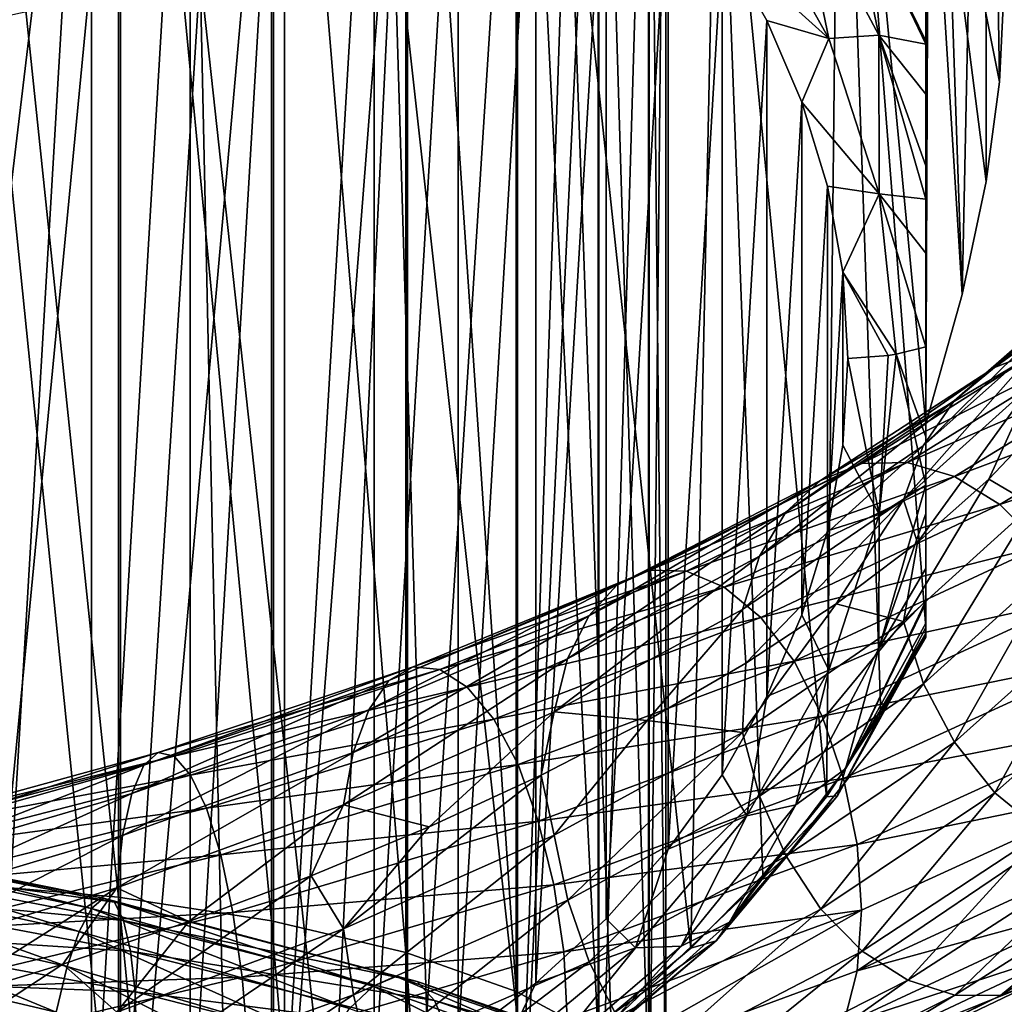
# Model space of a CAD drawing. Header units: metres. Extents: x -80 to 80, y -455 to 95.
# Tile 256 of 656: x 2 to 12, y -255 to -246. Entities that reach past the tile are written whole.
import ezdxf

# ---------------------------------------------------------------- set-up
doc = ezdxf.new("R2010")
doc.units = ezdxf.units.M
doc.layers.add('solid_501010_K_01', color=7, linetype='CONTINUOUS')
doc.layers.add('solid_501010_k_01_02', color=7, linetype='CONTINUOUS')

msp = doc.modelspace()

# ---------------------------------------------------------------- linework, layer by layer
at = {"layer": 'solid_501010_K_01'}
for points in [[(3.232754, -254.407944, 1122.39563), (1.635345, -254.26886, 1121.936157), (1.635345, -239.126373, 1126.270508)], [(3.232754, -239.227783, 1126.739746), (3.232754, -254.407944, 1122.39563), (1.635345, -239.126373, 1126.270508)], [(4.705681, -254.63475, 1123.14502), (3.232754, -254.407944, 1122.39563), (3.232754, -239.227783, 1126.739746)], [(4.705681, -239.393143, 1127.505005), (4.705681, -254.63475, 1123.14502), (3.232754, -239.227783, 1126.739746)], [(5.997412, -254.940521, 1124.155273), (4.705681, -254.63475, 1123.14502), (4.705681, -239.393143, 1127.505005)], [(5.997412, -239.616089, 1128.536743), (5.997412, -254.940521, 1124.155273), (4.705681, -239.393143, 1127.505005)], [(7.058206, -255.313507, 1125.387695), (5.997412, -254.940521, 1124.155273), (5.997412, -239.616089, 1128.536743)], [(7.058206, -239.888046, 1129.795288), (7.058206, -255.313507, 1125.387695), (5.997412, -239.616089, 1128.536743)], [(2, -249.226151, 190.122162), (1.999851, -240.89183, 184.50058), (2.975692, -241.094498, 184.637283)], [(2.975693, -257.357819, 195.607025), (1.999851, -257.560486, 195.743729), (2.975692, -241.094498, 184.637283)], [(2, -249.226151, 190.122162), (2.975692, -241.094498, 184.637283), (1.999851, -257.560486, 195.743729)], [(2.975693, -257.357819, 195.607025), (2.975692, -241.094498, 184.637283), (3.922866, -241.375488, 184.826813)], [(3.922866, -257.076813, 195.417496), (2.975693, -257.357819, 195.607025), (3.922866, -241.375488, 184.826813)], [(3.922866, -257.076813, 195.417496), (3.922866, -241.375488, 184.826813), (4.832238, -241.732086, 185.067352)], [(4.832238, -256.720215, 195.176956), (3.922866, -257.076813, 195.417496), (4.832238, -241.732086, 185.067352)], [(4.832238, -256.720215, 195.176956), (4.832238, -241.732086, 185.067352), (5.695053, -242.160873, 185.356567)], [(4.725122, -258.733276, 1136.687012), (6.013947, -258.426514, 1135.67334), (6.013947, -242.157776, 1140.29895)], [(4.725122, -242.381454, 1141.334106), (4.725122, -258.733276, 1136.687012), (6.013947, -242.157776, 1140.29895)], [(5.695054, -256.291412, 194.887741), (4.832238, -256.720215, 195.176956), (5.695053, -242.160873, 185.356567)], [(5.695054, -256.291412, 194.887741), (5.695053, -242.160873, 185.356567), (6.503029, -242.65773, 185.691696)], [(3.254351, -258.961243, 1137.440186), (4.725122, -258.733276, 1136.687012), (4.725122, -242.381454, 1141.334106)], [(3.254351, -242.547653, 1142.103271), (3.254351, -258.961243, 1137.440186), (4.725122, -242.381454, 1141.334106)], [(1.658268, -259.101563, 1137.903931), (3.254351, -258.961243, 1137.440186), (3.254351, -242.547653, 1142.103271)], [(1.658268, -242.649963, 1142.576782), (1.658268, -259.101563, 1137.903931), (3.254351, -242.547653, 1142.103271)], [(6.50303, -255.794571, 194.552612), (5.695054, -256.291412, 194.887741), (6.503029, -242.65773, 185.691696)], [(7.133235, -256.128082, 196.586899), (7.552754, -243.826904, 214.223328), (5.875, -244.800827, 214.880249)], [(5.279359, -257.089935, 197.235657), (5.875, -244.800827, 214.880249), (4.018737, -245.518448, 215.364288)], [(5.279359, -257.089935, 197.235657), (6.233348, -256.644836, 196.935455), (5.875, -244.800827, 214.880249)], [(6.233348, -256.644836, 196.935455), (7.133235, -256.128082, 196.586899), (5.875, -244.800827, 214.880249)], [(3.242592, -257.750275, 197.681076), (4.018737, -245.518448, 215.364288), (2.040366, -245.957916, 215.660721)], [(3.242592, -257.750275, 197.681076), (4.279548, -257.459473, 197.484924), (4.018737, -245.518448, 215.364288)], [(4.279548, -257.459473, 197.484924), (5.279359, -257.089935, 197.235657), (4.018737, -245.518448, 215.364288)], [(2.177491, -257.959808, 197.822418), (3.242592, -257.750275, 197.681076), (2.040366, -245.957916, 215.660721)], [(3.47801, -253.136414, 1147.402954), (3.61624, -253.014526, 1148.030884), (6.068163, -252.192642, 1147.415771)], [(5.83621, -252.324142, 1146.818604), (3.47801, -253.136414, 1147.402954), (6.068163, -252.192642, 1147.415771)], [(6.068163, -252.192642, 1147.415771), (3.61624, -253.014526, 1148.030884), (6.324401, -252.216904, 1148.025146)], [(3.61624, -253.014526, 1148.030884), (3.768941, -253.04985, 1148.673706), (6.324401, -252.216904, 1148.025146)], [(3.362046, -253.41124, 1146.824097), (3.47801, -253.136414, 1147.402954), (5.83621, -252.324142, 1146.818604)], [(5.641618, -252.606628, 1146.266235), (3.362046, -253.41124, 1146.824097), (5.83621, -252.324142, 1146.818604)], [(3.273394, -253.813507, 1146.322754), (3.362046, -253.41124, 1146.824097), (5.641618, -252.606628, 1146.266235)], [(5.492857, -253.014313, 1145.785889), (3.273394, -253.813507, 1146.322754), (5.641618, -252.606628, 1146.266235)], [(7.42382, -252.62468, 1144.536499), (6.221448, -253.731735, 1144.835693), (5.398008, -253.52037, 1145.404419)], [(7.42382, -252.62468, 1144.536499), (7.300429, -253.233566, 1144.333374), (6.221448, -253.731735, 1144.835693)], [(1.020618, -253.83461, 1147.593384), (1.061182, -253.718384, 1148.236328), (3.61624, -253.014526, 1148.030884)], [(3.47801, -253.136414, 1147.402954), (1.020618, -253.83461, 1147.593384), (3.61624, -253.014526, 1148.030884)], [(3.61624, -253.014526, 1148.030884), (1.061182, -253.718384, 1148.236328), (3.768941, -253.04985, 1148.673706)], [(1.061182, -253.718384, 1148.236328), (1.105992, -253.760117, 1148.895264), (3.768941, -253.04985, 1148.673706)], [(3.768941, -253.04985, 1148.673706), (1.105992, -253.760117, 1148.895264), (3.926512, -253.232651, 1149.293701)], [(3.21687, -254.316696, 1145.92688), (3.273394, -253.813507, 1146.322754), (5.492857, -253.014313, 1145.785889)], [(5.398008, -253.52037, 1145.404419), (3.21687, -254.316696, 1145.92688), (5.492857, -253.014313, 1145.785889)], [(0.986589, -254.104797, 1147.001221), (1.020618, -253.83461, 1147.593384), (3.47801, -253.136414, 1147.402954)], [(3.362046, -253.41124, 1146.824097), (0.986589, -254.104797, 1147.001221), (3.47801, -253.136414, 1147.402954)], [(1.105992, -253.760117, 1148.895264), (1.152231, -253.949661, 1149.531372), (3.926512, -253.232651, 1149.293701)], [(3.926512, -253.232651, 1149.293701), (1.152231, -253.949661, 1149.531372), (4.079319, -253.552933, 1149.852539)], [(0.960574, -254.503647, 1146.489136), (0.986589, -254.104797, 1147.001221), (3.362046, -253.41124, 1146.824097)], [(3.273394, -253.813507, 1146.322754), (0.960574, -254.503647, 1146.489136), (3.362046, -253.41124, 1146.824097)], [(1.152231, -253.949661, 1149.531372), (1.197072, -254.276657, 1150.105225), (4.079319, -253.552933, 1149.852539)], [(4.079319, -253.552933, 1149.852539), (1.197072, -254.276657, 1150.105225), (4.217758, -254.000366, 1150.311768)], [(5.398008, -253.52037, 1145.404419), (3.910193, -254.642029, 1145.539063), (3.21687, -254.316696, 1145.92688)], [(5.398008, -253.52037, 1145.404419), (5.088456, -254.201599, 1145.238647), (3.910193, -254.642029, 1145.539063)], [(5.398008, -253.52037, 1145.404419), (6.221448, -253.731735, 1144.835693), (5.088456, -254.201599, 1145.238647)], [(5.398728, -254.713226, 1145.040649), (5.088456, -254.201599, 1145.238647), (6.221448, -253.731735, 1144.835693)], [(0.179632, -253.929703, 1114.685425), (2.97482, -254.515228, 1114.759399), (0.186623, -253.829086, 1114.035889)], [(0.186623, -253.829086, 1114.035889), (3.09059, -254.416504, 1114.119995), (0.192956, -253.866028, 1113.401123)], [(2.97482, -254.515228, 1114.759399), (3.09059, -254.416504, 1114.119995), (0.186623, -253.829086, 1114.035889)], [(0.943987, -255.004822, 1146.085571), (0.960574, -254.503647, 1146.489136), (3.273394, -253.813507, 1146.322754)], [(3.21687, -254.316696, 1145.92688), (0.943987, -255.004822, 1146.085571), (3.273394, -253.813507, 1146.322754)], [(0.172423, -254.155502, 1115.311157), (2.85544, -254.739136, 1115.37439), (0.179632, -253.929703, 1114.685425)], [(2.85544, -254.739136, 1115.37439), (2.97482, -254.515228, 1114.759399), (0.179632, -253.929703, 1114.685425)], [(0.192956, -253.866028, 1113.401123), (3.195474, -254.455231, 1113.493774), (0.198274, -254.040588, 1112.815674)], [(3.09059, -254.416504, 1114.119995), (3.195474, -254.455231, 1113.493774), (0.192956, -253.866028, 1113.401123)], [(1.197072, -254.276657, 1150.105225), (1.237696, -254.730392, 1150.577637), (4.217758, -254.000366, 1150.311768)], [(4.217758, -254.000366, 1150.311768), (1.237696, -254.730392, 1150.577637), (4.333995, -254.553986, 1150.643677)], [(0.198274, -254.040588, 1112.815674), (3.283539, -254.631393, 1112.915039), (0.202344, -254.333862, 1112.30835)], [(3.195474, -254.455231, 1113.493774), (3.283539, -254.631393, 1112.915039), (0.198274, -254.040588, 1112.815674)], [(0.165437, -254.494003, 1115.874512), (2.73975, -255.075851, 1115.92688), (0.172423, -254.155502, 1115.311157)], [(2.73975, -255.075851, 1115.92688), (2.85544, -254.739136, 1115.37439), (0.172423, -254.155502, 1115.311157)], [(3.217299, -255.512634, 1145.558472), (3.910193, -254.642029, 1145.539063), (5.088456, -254.201599, 1145.238647)], [(5.398728, -254.713226, 1145.040649), (3.217299, -255.512634, 1145.558472), (5.088456, -254.201599, 1145.238647)], [(3.232754, -269.180176, 1116.819824), (1.635345, -269.004303, 1116.373047), (1.635345, -254.26886, 1121.936157)], [(3.232754, -254.407944, 1122.39563), (3.232754, -269.180176, 1116.819824), (1.635345, -254.26886, 1121.936157)], [(0.202344, -254.333862, 1112.30835), (3.350951, -254.92601, 1112.412476), (0.204948, -254.725952, 1111.907837)], [(3.283539, -254.631393, 1112.915039), (3.350951, -254.92601, 1112.412476), (0.202344, -254.333862, 1112.30835)], [(3.21687, -254.316696, 1145.92688), (1.463475, -255.427032, 1145.81897), (0.943987, -255.004822, 1146.085571)], [(3.21687, -254.316696, 1145.92688), (2.697533, -255.051285, 1145.733521), (1.463475, -255.427032, 1145.81897)], [(3.21687, -254.316696, 1145.92688), (3.910193, -254.642029, 1145.539063), (2.697533, -255.051285, 1145.733521)], [(4.705681, -269.466919, 1117.54834), (3.232754, -269.180176, 1116.819824), (3.232754, -254.407944, 1122.39563)], [(4.705681, -254.63475, 1123.14502), (4.705681, -269.466919, 1117.54834), (3.232754, -254.407944, 1122.39563)], [(0.159114, -254.932358, 1116.33667), (2.635024, -255.512604, 1116.378784), (0.165437, -254.494003, 1115.874512)], [(2.635024, -255.512604, 1116.378784), (2.73975, -255.075851, 1115.92688), (0.165437, -254.494003, 1115.874512)], [(2.97482, -254.515228, 1114.759399), (5.68473, -255.262268, 1115.27002), (3.09059, -254.416504, 1114.119995)], [(3.09059, -254.416504, 1114.119995), (5.905961, -255.172058, 1114.657593), (3.195474, -254.455231, 1113.493774)], [(5.68473, -255.262268, 1115.27002), (5.905961, -255.172058, 1114.657593), (3.09059, -254.416504, 1114.119995)], [(3.195474, -254.455231, 1113.493774), (6.106389, -255.218948, 1114.055298), (3.283539, -254.631393, 1112.915039)], [(5.905961, -255.172058, 1114.657593), (6.106389, -255.218948, 1114.055298), (3.195474, -254.455231, 1113.493774)], [(1.237696, -254.730392, 1150.577637), (1.271806, -255.289566, 1150.920044), (4.333995, -254.553986, 1150.643677)], [(4.333995, -254.553986, 1150.643677), (1.271806, -255.289566, 1150.920044), (4.422974, -255.176346, 1150.837036)], [(2.85544, -254.739136, 1115.37439), (5.456601, -255.477798, 1115.856689), (2.97482, -254.515228, 1114.759399)], [(5.456601, -255.477798, 1115.856689), (5.68473, -255.262268, 1115.27002), (2.97482, -254.515228, 1114.759399)], [(3.217299, -255.512634, 1145.558472), (2.697533, -255.051285, 1145.733521), (3.910193, -254.642029, 1145.539063)], [(3.283539, -254.631393, 1112.915039), (6.274676, -255.402512, 1113.495972), (3.350951, -254.92601, 1112.412476)], [(6.106389, -255.218948, 1114.055298), (6.274676, -255.402512, 1113.495972), (3.283539, -254.631393, 1112.915039)], [(5.997412, -269.853516, 1118.53064), (4.705681, -269.466919, 1117.54834), (4.705681, -254.63475, 1123.14502)], [(5.997412, -254.940521, 1124.155273), (5.997412, -269.853516, 1118.53064), (4.705681, -254.63475, 1123.14502)], [(0.204948, -254.725952, 1111.907837), (3.394062, -255.319122, 1112.014038), (0.200349, -255.196365, 1111.6427)], [(3.350951, -254.92601, 1112.412476), (3.394062, -255.319122, 1112.014038), (0.204948, -254.725952, 1111.907837)], [(2.73975, -255.075851, 1115.92688), (5.235523, -255.806702, 1116.381226), (2.85544, -254.739136, 1115.37439)], [(5.235523, -255.806702, 1116.381226), (5.456601, -255.477798, 1115.856689), (2.85544, -254.739136, 1115.37439)], [(3.274202, -256.151398, 1145.602295), (3.217299, -255.512634, 1145.558472), (5.398728, -254.713226, 1145.040649)], [(5.494213, -255.346039, 1145.074585), (3.274202, -256.151398, 1145.602295), (5.398728, -254.713226, 1145.040649)], [(0.153808, -255.449387, 1116.669922), (2.547167, -256.02829, 1116.702881), (0.159114, -254.932358, 1116.33667)], [(2.547167, -256.02829, 1116.702881), (2.635024, -255.512604, 1116.378784), (0.159114, -254.932358, 1116.33667)], [(3.350951, -254.92601, 1112.412476), (6.403498, -255.7034, 1113.007446), (3.394062, -255.319122, 1112.014038)], [(6.274676, -255.402512, 1113.495972), (6.403498, -255.7034, 1113.007446), (3.350951, -254.92601, 1112.412476)], [(7.058206, -270.325104, 1119.72876), (5.997412, -269.853516, 1118.53064), (5.997412, -254.940521, 1124.155273)], [(7.058206, -255.313507, 1125.387695), (7.058206, -270.325104, 1119.72876), (5.997412, -254.940521, 1124.155273)], [(0.944113, -256.201691, 1145.713135), (1.463475, -255.427032, 1145.81897), (2.697533, -255.051285, 1145.733521)], [(3.217299, -255.512634, 1145.558472), (0.944113, -256.201691, 1145.713135), (2.697533, -255.051285, 1145.733521)], [(2.635024, -255.512604, 1116.378784), (5.035397, -256.236664, 1116.807251), (2.73975, -255.075851, 1115.92688)], [(5.035397, -256.236664, 1116.807251), (5.235523, -255.806702, 1116.381226), (2.73975, -255.075851, 1115.92688)], [(0.200349, -255.196365, 1111.6427), (3.408834, -255.790863, 1111.748291), (0.204967, -255.721039, 1111.53418)], [(3.394062, -255.319122, 1112.014038), (3.408834, -255.790863, 1111.748291), (0.200349, -255.196365, 1111.6427)], [(1.271806, -255.289566, 1150.920044), (1.297917, -255.916489, 1151.120605), (4.422974, -255.176346, 1150.837036)], [(4.422974, -255.176346, 1150.837036), (1.297917, -255.916489, 1151.120605), (4.479877, -255.827911, 1150.882446)], [(5.456601, -255.477798, 1115.856689), (7.901102, -256.368561, 1116.739014), (5.68473, -255.262268, 1115.27002)], [(5.68473, -255.262268, 1115.27002), (8.231429, -256.167816, 1116.197632), (5.905961, -255.172058, 1114.657593)], [(7.901102, -256.368561, 1116.739014), (8.231429, -256.167816, 1116.197632), (5.68473, -255.262268, 1115.27002)], [(5.905961, -255.172058, 1114.657593), (8.551769, -256.09259, 1115.628296), (6.106389, -255.218948, 1114.055298)], [(8.231429, -256.167816, 1116.197632), (8.551769, -256.09259, 1115.628296), (5.905961, -255.172058, 1114.657593)], [(6.106389, -255.218948, 1114.055298), (8.841988, -256.15387, 1115.064453), (6.274676, -255.402512, 1113.495972)], [(8.551769, -256.09259, 1115.628296), (8.841988, -256.15387, 1115.064453), (6.106389, -255.218948, 1114.055298)], [(3.363181, -256.766113, 1145.790161), (3.274202, -256.151398, 1145.602295), (5.494213, -255.346039, 1145.074585)], [(5.643522, -255.952377, 1145.245361), (3.363181, -256.766113, 1145.790161), (5.494213, -255.346039, 1145.074585)], [(3.394062, -255.319122, 1112.014038), (6.485881, -256.101288, 1112.617065), (3.408834, -255.790863, 1111.748291)], [(6.403498, -255.7034, 1113.007446), (6.485881, -256.101288, 1112.617065), (3.394062, -255.319122, 1112.014038)], [(6.274676, -255.402512, 1113.495972), (9.085665, -256.350464, 1114.536377), (6.403498, -255.7034, 1113.007446)], [(8.841988, -256.15387, 1115.064453), (9.085665, -256.350464, 1114.536377), (6.274676, -255.402512, 1113.495972)]]:
    msp.add_3dface(points, dxfattribs=at)
at = {"layer": 'solid_501010_k_01_02'}
for points in [[(11.350221, -248.610382, 196.469604), (11.571491, -238.056259, 210.330978), (11.041389, -239.696396, 211.437271)], [(11.350221, -248.610382, 196.469604), (11.579152, -247.524368, 196.215363), (11.571491, -238.056259, 210.330978)], [(11.708296, -246.564133, 195.837494), (11.75, -245.703781, 195.344299), (11.571491, -238.056259, 210.330978)], [(11.579152, -247.524368, 196.215363), (11.708296, -246.564133, 195.837494), (11.571491, -238.056259, 210.330978)], [(11, -249.854675, 196.577194), (11.041389, -239.696396, 211.437271), (10.175798, -241.235306, 212.475281)], [(11, -249.854675, 196.577194), (11.350221, -248.610382, 196.469604), (11.041389, -239.696396, 211.437271)], [(7.847216, -255.739349, 1126.794678), (7.058206, -255.313507, 1125.387695), (7.058206, -239.888046, 1129.795288)], [(7.847216, -240.198532, 1131.232056), (7.847216, -255.739349, 1126.794678), (7.058206, -239.888046, 1129.795288)], [(8.33406, -256.20163, 1128.322144), (7.847216, -255.739349, 1126.794678), (7.847216, -240.198532, 1131.232056)], [(8.33406, -240.535583, 1132.79187), (8.33406, -256.20163, 1128.322144), (7.847216, -240.198532, 1131.232056)], [(8.499992, -256.682556, 1129.911133), (8.33406, -256.20163, 1128.322144), (8.33406, -240.535583, 1132.79187)], [(8.499992, -240.88623, 1134.414551), (8.499992, -256.682556, 1129.911133), (8.33406, -240.535583, 1132.79187)], [(8.338623, -257.163605, 1131.500488), (8.499992, -256.682556, 1129.911133), (8.499992, -240.88623, 1134.414551)], [(8.338623, -241.236969, 1136.03772), (8.338623, -257.163605, 1131.500488), (8.499992, -240.88623, 1134.414551)], [(7.856166, -257.626251, 1133.029175), (8.338623, -257.163605, 1131.500488), (8.338623, -241.236969, 1136.03772)], [(7.856166, -241.574295, 1137.598755), (7.856166, -257.626251, 1133.029175), (8.338623, -241.236969, 1136.03772)], [(10.043973, -253.44252, 194.775467), (10.175798, -241.235306, 212.475281), (9.001022, -242.626236, 213.413467)], [(10.043973, -253.44252, 194.775467), (10.567849, -252.645676, 194.237976), (10.175798, -241.235306, 212.475281)], [(11, -251.811844, 193.675552), (11, -249.854675, 196.577194), (10.175798, -241.235306, 212.475281)], [(10.567849, -252.645676, 194.237976), (11, -251.811844, 193.675552), (10.175798, -241.235306, 212.475281)], [(7.071198, -258.052704, 1134.438232), (7.856166, -257.626251, 1133.029175), (7.856166, -241.574295, 1137.598755)], [(7.071198, -241.885223, 1139.037598), (7.071198, -258.052704, 1134.438232), (7.856166, -241.574295, 1137.598755)], [(6.013947, -258.426514, 1135.67334), (7.071198, -258.052704, 1134.438232), (7.071198, -241.885223, 1139.037598)], [(6.013947, -242.157776, 1140.29895), (6.013947, -258.426514, 1135.67334), (7.071198, -241.885223, 1139.037598)], [(6.50303, -255.794571, 194.552612), (6.503029, -242.65773, 185.691696), (7.248375, -243.21785, 186.069504)], [(8.739993, -254.898087, 195.757248), (9.001022, -242.626236, 213.413467), (7.552754, -243.826904, 214.223328)], [(8.739993, -254.898087, 195.757248), (9.43292, -254.195511, 195.283356), (9.001022, -242.626236, 213.413467)], [(9.43292, -254.195511, 195.283356), (10.043973, -253.44252, 194.775467), (9.001022, -242.626236, 213.413467)], [(11, -249.854675, 196.577194), (11, -244.962875, 189.055862), (11, -243.005707, 191.957504)], [(11.708296, -246.564133, 195.837494), (11, -243.005707, 191.957504), (11.75, -245.703781, 195.344299)], [(11.579152, -247.524368, 196.215363), (11, -243.005707, 191.957504), (11.708296, -246.564133, 195.837494)], [(11.350221, -248.610382, 196.469604), (11, -243.005707, 191.957504), (11.579152, -247.524368, 196.215363)], [(11, -249.854675, 196.577194), (11, -243.005707, 191.957504), (11.350221, -248.610382, 196.469604)], [(7.248375, -255.234451, 194.174805), (6.50303, -255.794571, 194.552612), (7.248375, -243.21785, 186.069504)], [(7.248375, -255.234451, 194.174805), (7.248375, -243.21785, 186.069504), (7.923901, -243.835861, 186.486359)], [(7.133235, -256.128082, 196.586899), (7.971207, -255.544144, 196.193024), (7.552754, -243.826904, 214.223328)], [(7.923901, -254.61644, 193.75795), (7.248375, -255.234451, 194.174805), (7.923901, -243.835861, 186.486359)], [(7.971207, -255.544144, 196.193024), (8.739993, -254.898087, 195.757248), (7.552754, -243.826904, 214.223328)], [(7.923901, -254.61644, 193.75795), (7.923901, -243.835861, 186.486359), (8.523092, -244.505768, 186.938217)], [(8.523092, -253.946533, 193.306091), (7.923901, -254.61644, 193.75795), (8.523092, -244.505768, 186.938217)], [(8.523092, -253.946533, 193.306091), (8.523092, -244.505768, 186.938217), (9.040175, -245.221146, 187.420746)], [(9.751236, -244.613922, 187.357056), (10.067421, -246.147308, 188.134003), (9.278185, -244.744141, 187.187561)], [(10.227657, -244.586533, 187.739441), (10.547637, -246.114838, 188.369431), (9.751236, -244.613922, 187.357056)], [(9.751236, -244.613922, 187.357056), (10.547637, -246.114838, 188.369431), (10.067421, -246.147308, 188.134003)], [(10.227657, -244.586533, 187.739441), (11, -245.789063, 188.767822), (11, -246.170868, 188.822723)], [(10.227657, -244.586533, 187.739441), (11, -246.170868, 188.822723), (11, -246.202438, 188.829742)], [(10.227657, -244.586533, 187.739441), (11, -246.202438, 188.829742), (10.547637, -246.114838, 188.369431)], [(10.067421, -246.147308, 188.134003), (9.040175, -245.221146, 187.420746), (9.278185, -244.744141, 187.187561)], [(11, -245.045441, 188.96022), (11, -244.962875, 189.055862), (11, -249.854675, 196.577194)], [(11, -245.156677, 188.879776), (11, -245.045441, 188.96022), (11, -249.854675, 196.577194)], [(9.040175, -253.231155, 192.823563), (8.523092, -253.946533, 193.306091), (9.040175, -245.221146, 187.420746)], [(9.040175, -253.231155, 192.823563), (9.040175, -245.221146, 187.420746), (9.470189, -245.975098, 187.929291)], [(10.067421, -246.147308, 188.134003), (9.470189, -245.975098, 187.929291), (9.040175, -245.221146, 187.420746)], [(11, -245.306366, 188.815353), (11, -245.156677, 188.879776), (11, -249.854675, 196.577194)], [(11, -245.39447, 188.792099), (11, -245.306366, 188.815353), (11, -249.854675, 196.577194)], [(11, -245.509567, 188.773407), (11, -245.39447, 188.792099), (11, -249.854675, 196.577194)], [(11, -245.789063, 188.767822), (11, -245.509567, 188.773407), (11, -249.854675, 196.577194)], [(11, -246.170868, 188.822723), (11, -245.789063, 188.767822), (11, -249.854675, 196.577194)], [(9.47019, -252.477203, 192.315018), (9.040175, -253.231155, 192.823563), (9.470189, -245.975098, 187.929291)], [(9.47019, -252.477203, 192.315018), (9.470189, -245.975098, 187.929291), (9.808994, -246.760391, 188.458984)], [(10.067421, -246.147308, 188.134003), (9.808994, -246.760391, 188.458984), (9.470189, -245.975098, 187.929291)], [(10.550763, -247.642776, 189.1427), (9.808994, -246.760391, 188.458984), (10.067421, -246.147308, 188.134003)], [(10.547637, -246.114838, 188.369431), (10.550763, -247.642776, 189.1427), (10.067421, -246.147308, 188.134003)], [(10.547637, -246.114838, 188.369431), (11, -246.202438, 188.829742), (11, -246.684357, 188.972244)], [(10.547637, -246.114838, 188.369431), (11, -246.684357, 188.972244), (11, -247.371368, 189.264145)], [(10.547637, -246.114838, 188.369431), (11, -247.371368, 189.264145), (11, -247.694153, 189.427933)], [(10.547637, -246.114838, 188.369431), (11, -247.694153, 189.427933), (10.550763, -247.642776, 189.1427)], [(11, -246.202438, 188.829742), (11, -246.170868, 188.822723), (11, -249.854675, 196.577194)], [(11, -246.684357, 188.972244), (11, -246.202438, 188.829742), (11, -249.854675, 196.577194)], [(11, -247.371368, 189.264145), (11, -246.684357, 188.972244), (11, -249.854675, 196.577194)], [(9.808994, -251.69191, 191.785324), (9.47019, -252.477203, 192.315018), (9.808994, -246.760391, 188.458984)], [(9.808994, -251.69191, 191.785324), (9.808994, -246.760391, 188.458984), (10.053291, -247.569351, 189.004639)], [(10.550763, -247.642776, 189.1427), (10.053291, -247.569351, 189.004639), (9.808994, -246.760391, 188.458984)], [(11, -247.694153, 189.427933), (11, -247.371368, 189.264145), (11, -249.854675, 196.577194)], [(10.053292, -250.88295, 191.23967), (9.808994, -251.69191, 191.785324), (10.053291, -247.569351, 189.004639)], [(10.053292, -250.88295, 191.23967), (10.053291, -247.569351, 189.004639), (10.200779, -248.394394, 189.561127)], [(10.550763, -247.642776, 189.1427), (10.200779, -248.394394, 189.561127), (10.053291, -247.569351, 189.004639)], [(10.550763, -247.642776, 189.1427), (10.713526, -249.185104, 190.183014), (10.200779, -248.394394, 189.561127)], [(10.550763, -247.642776, 189.1427), (11, -247.694153, 189.427933), (11, -248.21254, 189.71846)], [(10.550763, -247.642776, 189.1427), (11, -248.21254, 189.71846), (11, -249.11377, 190.288757)], [(10.550763, -247.642776, 189.1427), (11, -249.11377, 190.288757), (10.713526, -249.185104, 190.183014)], [(11, -248.21254, 189.71846), (11, -247.694153, 189.427933), (11, -249.854675, 196.577194)], [(11.66072, -249.312393, 1142.957031), (12.124162, -249.132309, 1143.377319), (13.515886, -247.965179, 1141.442261)], [(12.999247, -248.16626, 1141.103516), (11.66072, -249.312393, 1142.957031), (13.515886, -247.965179, 1141.442261)], [(11, -249.11377, 190.288757), (11, -248.21254, 189.71846), (11, -249.854675, 196.577194)], [(11.271927, -249.632843, 1142.55542), (11.66072, -249.312393, 1142.957031), (12.999247, -248.16626, 1141.103516)], [(12.565824, -248.502975, 1140.771118), (11.271927, -249.632843, 1142.55542), (12.999247, -248.16626, 1141.103516)], [(10.200779, -250.057907, 190.683182), (10.053292, -250.88295, 191.23967), (10.200779, -248.394394, 189.561127)], [(10.200779, -250.057907, 190.683182), (10.200779, -248.394394, 189.561127), (10.25, -249.226151, 190.122162)], [(10.638228, -249.197571, 190.164536), (10.25, -249.226151, 190.122162), (10.200779, -248.394394, 189.561127)], [(10.638228, -249.197571, 190.164536), (10.200779, -248.394394, 189.561127), (10.713526, -249.185104, 190.183014)], [(10.974701, -250.066544, 1142.192871), (11.271927, -249.632843, 1142.55542), (12.565824, -248.502975, 1140.771118)], [(12.23448, -248.947662, 1140.462646), (10.974701, -250.066544, 1142.192871), (12.565824, -248.502975, 1140.771118)], [(10.785194, -250.585205, 1141.890137), (10.974701, -250.066544, 1142.192871), (12.23448, -248.947662, 1140.462646)], [(12.023219, -249.471405, 1140.195557), (10.785194, -250.585205, 1141.890137), (12.23448, -248.947662, 1140.462646)], [(10.383543, -250.237076, 1145.050415), (10.822004, -250.226913, 1145.545166), (12.636124, -249.09996, 1143.793945)], [(12.124162, -249.132309, 1143.377319), (10.383543, -250.237076, 1145.050415), (12.636124, -249.09996, 1143.793945)], [(12.636124, -249.09996, 1143.793945), (10.822004, -250.226913, 1145.545166), (13.164412, -249.20961, 1144.183228)], [(9.986635, -250.398178, 1144.558594), (10.383543, -250.237076, 1145.050415), (12.124162, -249.132309, 1143.377319)], [(11.66072, -249.312393, 1142.957031), (9.986635, -250.398178, 1144.558594), (12.124162, -249.132309, 1143.377319)], [(10.638228, -249.197571, 190.164536), (10.550763, -250.727432, 191.223328), (10.25, -249.226151, 190.122162)], [(10.550763, -250.727432, 191.223328), (10.713526, -249.185104, 190.183014), (11, -250.443726, 191.282532)], [(10.638228, -249.197571, 190.164536), (10.713526, -249.185104, 190.183014), (10.550763, -250.727432, 191.223328)], [(10.713526, -249.185104, 190.183014), (11, -249.11377, 190.288757), (11, -249.979782, 190.910446)], [(10.713526, -249.185104, 190.183014), (11, -249.979782, 190.910446), (11, -250.443726, 191.282532)], [(11, -249.979782, 190.910446), (11, -249.11377, 190.288757), (11, -249.854675, 196.577194)], [(10.550763, -250.727432, 191.223328), (10.200779, -250.057907, 190.683182), (10.25, -249.226151, 190.122162)], [(10.822004, -250.226913, 1145.545166), (11.274448, -250.360641, 1146.01416), (13.164412, -249.20961, 1144.183228)], [(13.164412, -249.20961, 1144.183228), (11.274448, -250.360641, 1146.01416), (13.676728, -249.455292, 1144.521118)], [(9.65366, -250.703857, 1144.096191), (9.986635, -250.398178, 1144.558594), (11.66072, -249.312393, 1142.957031)], [(11.271927, -249.632843, 1142.55542), (9.65366, -250.703857, 1144.096191), (11.66072, -249.312393, 1142.957031)], [(12.023219, -249.471405, 1140.195557), (10.918674, -250.994705, 1141.438232), (10.785194, -250.585205, 1141.890137)], [(12.023219, -249.471405, 1140.195557), (11.60628, -250.386887, 1140.528076), (10.918674, -250.994705, 1141.438232)], [(11.274448, -250.360641, 1146.01416), (11.713213, -250.630997, 1146.428589), (13.676728, -249.455292, 1144.521118)], [(12.023219, -249.471405, 1140.195557), (12.194723, -249.765457, 1139.559814), (11.60628, -250.386887, 1140.528076)], [(13.676728, -249.455292, 1144.521118), (11.713213, -250.630997, 1146.428589), (14.14087, -249.830719, 1144.783569)], [(9.399106, -251.127533, 1143.686279), (9.65366, -250.703857, 1144.096191), (11.271927, -249.632843, 1142.55542)], [(10.974701, -250.066544, 1142.192871), (9.399106, -251.127533, 1143.686279), (11.271927, -249.632843, 1142.55542)], [(12.024823, -250.633499, 1139.854736), (11.60628, -250.386887, 1140.528076), (12.194723, -249.765457, 1139.559814)], [(11, -251.869278, 193.564026), (11, -249.854675, 196.577194), (11, -251.811844, 193.675552)], [(11, -250.443726, 191.282532), (11, -249.979782, 190.910446), (11, -249.854675, 196.577194)], [(11, -250.715668, 191.519714), (11, -250.443726, 191.282532), (11, -249.854675, 196.577194)], [(11, -251.24559, 192.049316), (11, -250.715668, 191.519714), (11, -249.854675, 196.577194)], [(11, -251.55722, 192.44165), (11, -251.24559, 192.049316), (11, -249.854675, 196.577194)], [(11, -251.578629, 192.472809), (11, -251.55722, 192.44165), (11, -249.854675, 196.577194)], [(11, -251.772278, 192.807617), (11, -251.578629, 192.472809), (11, -249.854675, 196.577194)], [(11, -251.870285, 193.067719), (11, -251.772278, 192.807617), (11, -249.854675, 196.577194)], [(11, -251.89476, 193.176712), (11, -251.870285, 193.067719), (11, -249.854675, 196.577194)], [(11, -251.906433, 193.270325), (11, -251.89476, 193.176712), (11, -249.854675, 196.577194)], [(11, -251.902252, 193.431808), (11, -251.906433, 193.270325), (11, -249.854675, 196.577194)], [(11, -251.869278, 193.564026), (11, -251.902252, 193.431808), (11, -249.854675, 196.577194)], [(11.713213, -250.630997, 1146.428589), (12.11072, -251.03035, 1146.759399), (14.14087, -249.830719, 1144.783569)], [(9.236806, -251.641464, 1143.351929), (9.399106, -251.127533, 1143.686279), (10.974701, -250.066544, 1142.192871)], [(10.785194, -250.585205, 1141.890137), (9.236806, -251.641464, 1143.351929), (10.974701, -250.066544, 1142.192871)], [(10.550763, -250.727432, 191.223328), (10.053292, -250.88295, 191.23967), (10.200779, -250.057907, 190.683182)], [(8.026475, -251.407211, 1145.859985), (8.345478, -251.262482, 1146.411255), (10.383543, -250.237076, 1145.050415)], [(9.986635, -250.398178, 1144.558594), (8.026475, -251.407211, 1145.859985), (10.383543, -250.237076, 1145.050415)], [(8.345478, -251.262482, 1146.411255), (8.697879, -251.271408, 1146.970947), (10.822004, -250.226913, 1145.545166)], [(10.383543, -250.237076, 1145.050415), (8.345478, -251.262482, 1146.411255), (10.822004, -250.226913, 1145.545166)], [(10.822004, -250.226913, 1145.545166), (8.697879, -251.271408, 1146.970947), (11.274448, -250.360641, 1146.01416)], [(7.758855, -251.700104, 1145.346802), (8.026475, -251.407211, 1145.859985), (9.986635, -250.398178, 1144.558594)], [(9.65366, -250.703857, 1144.096191), (7.758855, -251.700104, 1145.346802), (9.986635, -250.398178, 1144.558594)], [(8.697879, -251.271408, 1146.970947), (9.061518, -251.425797, 1147.506226), (11.274448, -250.360641, 1146.01416)], [(11.274448, -250.360641, 1146.01416), (9.061518, -251.425797, 1147.506226), (11.713213, -250.630997, 1146.428589)], [(10.786633, -251.757309, 1141.542969), (10.918674, -250.994705, 1141.438232), (11.60628, -250.386887, 1140.528076)], [(12.024823, -250.633499, 1139.854736), (10.786633, -251.757309, 1141.542969), (11.60628, -250.386887, 1140.528076)], [(10.547589, -252.016876, 192.350418), (11, -250.443726, 191.282532), (11, -250.715668, 191.519714)], [(10.550763, -250.727432, 191.223328), (11, -250.443726, 191.282532), (10.547589, -252.016876, 192.350418)], [(10.785194, -250.585205, 1141.890137), (9.270092, -252.156387, 1143.047485), (9.236806, -251.641464, 1143.351929)], [(10.785194, -250.585205, 1141.890137), (10.13855, -251.584869, 1142.279907), (9.270092, -252.156387, 1143.047485)], [(10.785194, -250.585205, 1141.890137), (10.918674, -250.994705, 1141.438232), (10.13855, -251.584869, 1142.279907)], [(7.554265, -252.115005, 1144.897217), (7.758855, -251.700104, 1145.346802), (9.65366, -250.703857, 1144.096191)], [(9.399106, -251.127533, 1143.686279), (7.554265, -252.115005, 1144.897217), (9.65366, -250.703857, 1144.096191)], [(9.061518, -251.425797, 1147.506226), (9.414164, -251.717255, 1147.984131), (11.713213, -250.630997, 1146.428589)], [(11.713213, -250.630997, 1146.428589), (9.414164, -251.717255, 1147.984131), (12.11072, -251.03035, 1146.759399)], [(10.547589, -252.016876, 192.350418), (11, -250.715668, 191.519714), (11, -251.24559, 192.049316)], [(10.977412, -252.356934, 1141.514526), (10.786633, -251.757309, 1141.542969), (12.024823, -250.633499, 1139.854736)], [(12.237502, -251.21814, 1139.796753), (10.977412, -252.356934, 1141.514526), (12.024823, -250.633499, 1139.854736)], [(10.067421, -252.222885, 192.23204), (10.053292, -250.88295, 191.23967), (10.550763, -250.727432, 191.223328)], [(10.067421, -252.222885, 192.23204), (10.550763, -250.727432, 191.223328), (10.547589, -252.016876, 192.350418)], [(10.067421, -252.222885, 192.23204), (9.808994, -251.69191, 191.785324), (10.053292, -250.88295, 191.23967)], [(10.786633, -251.757309, 1141.542969), (10.13855, -251.584869, 1142.279907), (10.918674, -250.994705, 1141.438232)], [(9.414164, -251.717255, 1147.984131), (9.733648, -252.137024, 1148.371704), (12.11072, -251.03035, 1146.759399)], [(12.11072, -251.03035, 1146.759399), (9.733648, -252.137024, 1148.371704), (12.444481, -251.540222, 1146.986084)], [(7.42382, -252.62468, 1144.536499), (7.554265, -252.115005, 1144.897217), (9.399106, -251.127533, 1143.686279)], [(9.236806, -251.641464, 1143.351929), (7.42382, -252.62468, 1144.536499), (9.399106, -251.127533, 1143.686279)], [(5.83621, -252.324142, 1146.818604), (6.068163, -252.192642, 1147.415771), (8.345478, -251.262482, 1146.411255)], [(8.026475, -251.407211, 1145.859985), (5.83621, -252.324142, 1146.818604), (8.345478, -251.262482, 1146.411255)], [(8.345478, -251.262482, 1146.411255), (6.068163, -252.192642, 1147.415771), (8.697879, -251.271408, 1146.970947)], [(6.068163, -252.192642, 1147.415771), (6.324401, -252.216904, 1148.025146), (8.697879, -251.271408, 1146.970947)], [(8.697879, -251.271408, 1146.970947), (6.324401, -252.216904, 1148.025146), (9.061518, -251.425797, 1147.506226)], [(10.547589, -252.016876, 192.350418), (11, -251.24559, 192.049316), (11, -251.55722, 192.44165)], [(11.275731, -252.917587, 1141.582397), (10.977412, -252.356934, 1141.514526), (12.237502, -251.21814, 1139.796753)], [(12.570065, -251.758362, 1139.816284), (11.275731, -252.917587, 1141.582397), (12.237502, -251.21814, 1139.796753)], [(5.641618, -252.606628, 1146.266235), (5.83621, -252.324142, 1146.818604), (8.026475, -251.407211, 1145.859985)], [(7.758855, -251.700104, 1145.346802), (5.641618, -252.606628, 1146.266235), (8.026475, -251.407211, 1145.859985)], [(6.324401, -252.216904, 1148.025146), (6.58881, -252.387833, 1148.611206), (9.061518, -251.425797, 1147.506226)], [(9.061518, -251.425797, 1147.506226), (6.58881, -252.387833, 1148.611206), (9.414164, -251.717255, 1147.984131)], [(9.733648, -252.137024, 1148.371704), (10.001899, -252.665558, 1148.644897), (12.444481, -251.540222, 1146.986084)], [(12.444481, -251.540222, 1146.986084), (10.001899, -252.665558, 1148.644897), (12.699971, -252.125259, 1147.101929)], [(10.228019, -253.172806, 193.53096), (11, -251.55722, 192.44165), (11, -251.578629, 192.472809)], [(10.547589, -252.016876, 192.350418), (11, -251.55722, 192.44165), (10.228019, -253.172806, 193.53096)], [(9.236806, -251.641464, 1143.351929), (8.319847, -252.707565, 1143.735229), (7.42382, -252.62468, 1144.536499)], [(9.236806, -251.641464, 1143.351929), (9.270092, -252.156387, 1143.047485), (8.319847, -252.707565, 1143.735229)], [(9.238038, -252.822189, 1142.998779), (9.270092, -252.156387, 1143.047485), (10.13855, -251.584869, 1142.279907)], [(10.786633, -251.757309, 1141.542969), (9.238038, -252.822189, 1142.998779), (10.13855, -251.584869, 1142.279907)], [(10.228019, -253.172806, 193.53096), (11, -251.578629, 192.472809), (11, -251.772278, 192.807617)], [(5.492857, -253.014313, 1145.785889), (5.641618, -252.606628, 1146.266235), (7.758855, -251.700104, 1145.346802)], [(7.554265, -252.115005, 1144.897217), (5.492857, -253.014313, 1145.785889), (7.758855, -251.700104, 1145.346802)], [(6.58881, -252.387833, 1148.611206), (6.845225, -252.696136, 1149.137817), (9.414164, -251.717255, 1147.984131)], [(9.414164, -251.717255, 1147.984131), (6.845225, -252.696136, 1149.137817), (9.733648, -252.137024, 1148.371704)], [(9.401427, -253.435104, 1142.995972), (9.238038, -252.822189, 1142.998779), (10.786633, -251.757309, 1141.542969)], [(10.977412, -252.356934, 1141.514526), (9.401427, -253.435104, 1142.995972), (10.786633, -251.757309, 1141.542969)], [(10.067421, -252.222885, 192.23204), (9.47019, -252.477203, 192.315018), (9.808994, -251.69191, 191.785324)], [(10.228019, -253.172806, 193.53096), (11, -251.772278, 192.807617), (11, -251.870285, 193.067719)], [(11, -251.869278, 193.564026), (11, -251.811844, 193.675552), (10.567849, -252.645676, 194.237976)], [(11.665441, -253.404358, 1141.744995), (11.275731, -252.917587, 1141.582397), (12.570065, -251.758362, 1139.816284)], [(13.004509, -252.220337, 1139.914429), (11.665441, -253.404358, 1141.744995), (12.570065, -251.758362, 1139.816284)], [(10.149384, -253.432938, 194.211502), (11, -251.89476, 193.176712), (10.567849, -252.645676, 194.237976)], [(10.228019, -253.172806, 193.53096), (11, -251.89476, 193.176712), (10.149384, -253.432938, 194.211502)], [(10.228019, -253.172806, 193.53096), (11, -251.870285, 193.067719), (11, -251.89476, 193.176712)], [(11, -251.869278, 193.564026), (10.567849, -252.645676, 194.237976), (11, -251.902252, 193.431808)], [(11, -251.906433, 193.270325), (10.567849, -252.645676, 194.237976), (11, -251.89476, 193.176712)], [(11, -251.902252, 193.431808), (10.567849, -252.645676, 194.237976), (11, -251.906433, 193.270325)], [(9.751179, -253.517761, 193.362762), (10.547589, -252.016876, 192.350418), (10.228019, -253.172806, 193.53096)], [(10.067421, -252.222885, 192.23204), (10.547589, -252.016876, 192.350418), (9.751179, -253.517761, 193.362762)], [(5.398008, -253.52037, 1145.404419), (5.492857, -253.014313, 1145.785889), (7.554265, -252.115005, 1144.897217)], [(7.42382, -252.62468, 1144.536499), (5.398008, -253.52037, 1145.404419), (7.554265, -252.115005, 1144.897217)], [(10.001899, -252.665558, 1148.644897), (10.207242, -253.266617, 1148.795288), (12.699971, -252.125259, 1147.101929)], [(12.699971, -252.125259, 1147.101929), (10.207242, -253.266617, 1148.795288), (12.86336, -252.748184, 1147.10144)], [(6.324401, -252.216904, 1148.025146), (3.768941, -253.04985, 1148.673706), (6.58881, -252.387833, 1148.611206)], [(6.845225, -252.696136, 1149.137817), (7.077529, -253.132095, 1149.568481), (9.733648, -252.137024, 1148.371704)], [(9.733648, -252.137024, 1148.371704), (7.077529, -253.132095, 1149.568481), (10.001899, -252.665558, 1148.644897)], [(9.238038, -252.822189, 1142.998779), (8.319847, -252.707565, 1143.735229), (9.270092, -252.156387, 1143.047485)], [(9.278185, -253.626053, 193.178482), (9.47019, -252.477203, 192.315018), (10.067421, -252.222885, 192.23204)], [(9.278185, -253.626053, 193.178482), (10.067421, -252.222885, 192.23204), (9.751179, -253.517761, 193.362762)], [(12.129582, -253.783401, 1141.999756), (11.665441, -253.404358, 1141.744995), (13.004509, -252.220337, 1139.914429)], [(3.768941, -253.04985, 1148.673706), (3.926512, -253.232651, 1149.293701), (6.58881, -252.387833, 1148.611206)], [(6.58881, -252.387833, 1148.611206), (3.926512, -253.232651, 1149.293701), (6.845225, -252.696136, 1149.137817)], [(9.656918, -254.013947, 1143.105957), (9.401427, -253.435104, 1142.995972), (10.977412, -252.356934, 1141.514526)], [(11.275731, -252.917587, 1141.582397), (9.656918, -254.013947, 1143.105957), (10.977412, -252.356934, 1141.514526)], [(9.278185, -253.626053, 193.178482), (9.040175, -253.231155, 192.823563), (9.47019, -252.477203, 192.315018)], [(3.926512, -253.232651, 1149.293701), (4.079319, -253.552933, 1149.852539), (6.845225, -252.696136, 1149.137817)], [(6.845225, -252.696136, 1149.137817), (4.079319, -253.552933, 1149.852539), (7.077529, -253.132095, 1149.568481)], [(7.077529, -253.132095, 1149.568481), (7.27258, -253.675385, 1149.877197), (10.001899, -252.665558, 1148.644897)], [(10.001899, -252.665558, 1148.644897), (7.27258, -253.675385, 1149.877197), (10.207242, -253.266617, 1148.795288)], [(7.42382, -252.62468, 1144.536499), (8.319847, -252.707565, 1143.735229), (7.300429, -253.233566, 1144.333374)], [(10.149384, -253.432938, 194.211502), (10.567849, -252.645676, 194.237976), (10.043973, -253.44252, 194.775467)], [(7.424811, -253.812408, 1144.177734), (7.300429, -253.233566, 1144.333374), (8.319847, -252.707565, 1143.735229)], [(9.238038, -252.822189, 1142.998779), (7.424811, -253.812408, 1144.177734), (8.319847, -252.707565, 1143.735229)], [(10.207242, -253.266617, 1148.795288), (10.338562, -253.901947, 1148.815552), (12.86336, -252.748184, 1147.10144)], [(12.86336, -252.748184, 1147.10144), (10.338562, -253.901947, 1148.815552), (12.918893, -253.371674, 1146.981812)], [(7.556131, -254.436508, 1144.195923), (7.424811, -253.812408, 1144.177734), (9.238038, -252.822189, 1142.998779)], [(9.401427, -253.435104, 1142.995972), (7.556131, -254.436508, 1144.195923), (9.238038, -252.822189, 1142.998779)], [(9.990679, -254.522858, 1143.324829), (9.656918, -254.013947, 1143.105957), (11.275731, -252.917587, 1141.582397)], [(11.665441, -253.404358, 1141.744995), (9.990679, -254.522858, 1143.324829), (11.275731, -252.917587, 1141.582397)], [(4.079319, -253.552933, 1149.852539), (4.217758, -254.000366, 1150.311768), (7.077529, -253.132095, 1149.568481)], [(7.077529, -253.132095, 1149.568481), (4.217758, -254.000366, 1150.311768), (7.27258, -253.675385, 1149.877197)], [(9.110156, -254.649384, 194.526917), (10.228019, -253.172806, 193.53096), (10.149384, -253.432938, 194.211502)], [(9.751179, -253.517761, 193.362762), (10.228019, -253.172806, 193.53096), (9.110156, -254.649384, 194.526917)], [(5.398728, -254.713226, 1145.040649), (6.221448, -253.731735, 1144.835693), (7.300429, -253.233566, 1144.333374)], [(7.424811, -253.812408, 1144.177734), (5.398728, -254.713226, 1145.040649), (7.300429, -253.233566, 1144.333374)], [(7.27258, -253.675385, 1149.877197), (7.421889, -254.289032, 1150.053589), (10.207242, -253.266617, 1148.795288)], [(10.207242, -253.266617, 1148.795288), (7.421889, -254.289032, 1150.053589), (10.338562, -253.901947, 1148.815552)], [(9.278185, -253.626053, 193.178482), (8.523092, -253.946533, 193.306091), (9.040175, -253.231155, 192.823563)], [(7.761474, -255.030746, 1144.340576), (7.556131, -254.436508, 1144.195923), (9.401427, -253.435104, 1142.995972)], [(9.656918, -254.013947, 1143.105957), (7.761474, -255.030746, 1144.340576), (9.401427, -253.435104, 1142.995972)], [(8.984618, -254.829193, 195.15329), (10.149384, -253.432938, 194.211502), (9.43292, -254.195511, 195.283356)], [(9.110156, -254.649384, 194.526917), (10.149384, -253.432938, 194.211502), (8.984618, -254.829193, 195.15329)], [(10.149384, -253.432938, 194.211502), (10.043973, -253.44252, 194.775467), (9.43292, -254.195511, 195.283356)], [(10.388186, -254.926895, 1143.647583), (9.990679, -254.522858, 1143.324829), (11.665441, -253.404358, 1141.744995)], [(10.338562, -253.901947, 1148.815552), (10.380011, -254.534164, 1148.701904), (12.918893, -253.371674, 1146.981812)], [(12.918893, -253.371674, 1146.981812), (10.339552, -255.114761, 1148.449219), (12.864594, -253.950897, 1146.741821)], [(12.918893, -253.371674, 1146.981812), (10.380011, -254.534164, 1148.701904), (10.339552, -255.114761, 1148.449219)], [(12.129582, -253.783401, 1141.999756), (10.388186, -254.926895, 1143.647583), (11.665441, -253.404358, 1141.744995)], [(8.64696, -254.878113, 194.280334), (9.751179, -253.517761, 193.362762), (9.110156, -254.649384, 194.526917)], [(9.278185, -253.626053, 193.178482), (9.751179, -253.517761, 193.362762), (8.64696, -254.878113, 194.280334)], [(8.207037, -254.894287, 194.03392), (8.523092, -253.946533, 193.306091), (9.278185, -253.626053, 193.178482)], [(8.207037, -254.894287, 194.03392), (9.278185, -253.626053, 193.178482), (8.64696, -254.878113, 194.280334)], [(4.217758, -254.000366, 1150.311768), (4.333995, -254.553986, 1150.643677), (7.27258, -253.675385, 1149.877197)], [(7.27258, -253.675385, 1149.877197), (4.333995, -254.553986, 1150.643677), (7.421889, -254.289032, 1150.053589)], [(5.494213, -255.346039, 1145.074585), (5.398728, -254.713226, 1145.040649), (7.424811, -253.812408, 1144.177734)], [(7.556131, -254.436508, 1144.195923), (5.494213, -255.346039, 1145.074585), (7.424811, -253.812408, 1144.177734)], [(10.82695, -255.206436, 1144.055664), (10.388186, -254.926895, 1143.647583), (12.129582, -253.783401, 1141.999756)], [(12.641899, -254.03656, 1142.331909), (10.82695, -255.206436, 1144.055664), (12.129582, -253.783401, 1141.999756)], [(7.421889, -254.289032, 1150.053589), (7.517374, -254.934021, 1150.089233), (10.338562, -253.901947, 1148.815552)], [(10.338562, -253.901947, 1148.815552), (7.517374, -254.934021, 1150.089233), (10.380011, -254.534164, 1148.701904)], [(8.029725, -255.558472, 1144.605835), (7.761474, -255.030746, 1144.340576), (9.656918, -254.013947, 1143.105957)], [(8.207037, -254.894287, 194.03392), (7.923901, -254.61644, 193.75795), (8.523092, -253.946533, 193.306091)], [(9.990679, -254.522858, 1143.324829), (8.029725, -255.558472, 1144.605835), (9.656918, -254.013947, 1143.105957)], [(12.864594, -253.950897, 1146.741821), (10.339552, -255.114761, 1148.449219), (12.702292, -254.471924, 1146.400024)], [(11.279395, -255.351654, 1144.52124), (10.82695, -255.206436, 1144.055664), (12.641899, -254.03656, 1142.331909)], [(13.170188, -254.155731, 1142.718262), (11.279395, -255.351654, 1144.52124), (12.641899, -254.03656, 1142.331909)], [(8.984618, -254.829193, 195.15329), (9.43292, -254.195511, 195.283356), (8.739993, -254.898087, 195.757248)], [(11.717855, -255.352661, 1145.016235), (11.279395, -255.351654, 1144.52124), (13.170188, -254.155731, 1142.718262)], [(13.682149, -254.132797, 1143.135742), (11.717855, -255.352661, 1145.016235), (13.170188, -254.155731, 1142.718262)], [(12.114763, -255.19986, 1145.512207), (11.717855, -255.352661, 1145.016235), (13.682149, -254.132797, 1143.135742)], [(4.333995, -254.553986, 1150.643677), (4.422974, -255.176346, 1150.837036), (7.421889, -254.289032, 1150.053589)], [(7.421889, -254.289032, 1150.053589), (4.422974, -255.176346, 1150.837036), (7.517374, -254.934021, 1150.089233)], [(5.643522, -255.952377, 1145.245361), (5.494213, -255.346039, 1145.074585), (7.556131, -254.436508, 1144.195923)], [(7.761474, -255.030746, 1144.340576), (5.643522, -255.952377, 1145.245361), (7.556131, -254.436508, 1144.195923)], [(12.702292, -254.471924, 1146.400024), (10.209107, -255.632721, 1148.080444), (12.447739, -254.897644, 1145.981812)], [(10.339552, -255.114761, 1148.449219), (10.209107, -255.632721, 1148.080444), (12.702292, -254.471924, 1146.400024)], [(7.517374, -254.934021, 1150.089233), (7.550142, -255.570511, 1149.976685), (10.380011, -254.534164, 1148.701904)], [(10.380011, -254.534164, 1148.701904), (7.518094, -256.154327, 1149.717041), (10.339552, -255.114761, 1148.449219)], [(10.380011, -254.534164, 1148.701904), (7.550142, -255.570511, 1149.976685), (7.518094, -256.154327, 1149.717041)], [(8.34921, -255.983795, 1144.984985), (8.029725, -255.558472, 1144.605835), (9.990679, -254.522858, 1143.324829)], [(10.388186, -254.926895, 1143.647583), (8.34921, -255.983795, 1144.984985), (9.990679, -254.522858, 1143.324829)], [(8.207037, -254.894287, 194.03392), (7.248375, -255.234451, 194.174805), (7.923901, -254.61644, 193.75795)], [(7.685778, -255.931854, 195.391953), (9.110156, -254.649384, 194.526917), (8.984618, -254.829193, 195.15329)], [(8.64696, -254.878113, 194.280334), (9.110156, -254.649384, 194.526917), (7.685778, -255.931854, 195.391953)], [(7.269791, -256.054993, 195.074142), (8.64696, -254.878113, 194.280334), (7.685778, -255.931854, 195.391953)], [(8.207037, -254.894287, 194.03392), (8.64696, -254.878113, 194.280334), (7.269791, -256.054993, 195.074142)], [(7.543553, -256.035309, 195.966827), (8.984618, -254.829193, 195.15329), (7.971207, -255.544144, 196.193024)], [(7.685778, -255.931854, 195.391953), (8.984618, -254.829193, 195.15329), (7.543553, -256.035309, 195.966827)], [(8.984618, -254.829193, 195.15329), (8.739993, -254.898087, 195.757248), (7.971207, -255.544144, 196.193024)], [(4.422974, -255.176346, 1150.837036), (4.479877, -255.827911, 1150.882446), (7.517374, -254.934021, 1150.089233)], [(7.517374, -254.934021, 1150.089233), (4.479877, -255.827911, 1150.882446), (7.550142, -255.570511, 1149.976685)], [(6.886521, -255.989044, 194.772339), (7.248375, -255.234451, 194.174805), (8.207037, -254.894287, 194.03392)], [(6.886521, -255.989044, 194.772339), (8.207037, -254.894287, 194.03392), (7.269791, -256.054993, 195.074142)], [(8.701855, -256.285889, 1145.456055), (8.34921, -255.983795, 1144.984985), (10.388186, -254.926895, 1143.647583)], [(10.82695, -255.206436, 1144.055664), (8.701855, -256.285889, 1145.456055), (10.388186, -254.926895, 1143.647583)], [(12.447739, -254.897644, 1145.981812), (10.004518, -256.050232, 1147.622437), (12.114763, -255.19986, 1145.512207)], [(10.209107, -255.632721, 1148.080444), (10.004518, -256.050232, 1147.622437), (12.447739, -254.897644, 1145.981812)], [(5.838573, -256.494934, 1145.546021), (5.643522, -255.952377, 1145.245361), (7.761474, -255.030746, 1144.340576)], [(8.029725, -255.558472, 1144.605835), (5.838573, -256.494934, 1145.546021), (7.761474, -255.030746, 1144.340576)], [(10.339552, -255.114761, 1148.449219), (7.518094, -256.154327, 1149.717041), (10.209107, -255.632721, 1148.080444)], [(6.886521, -255.989044, 194.772339), (6.50303, -255.794571, 194.552612), (7.248375, -255.234451, 194.174805)], [(9.065494, -256.453369, 1145.987427), (8.701855, -256.285889, 1145.456055), (10.82695, -255.206436, 1144.055664)], [(11.279395, -255.351654, 1144.52124), (9.065494, -256.453369, 1145.987427), (10.82695, -255.206436, 1144.055664)], [(12.114763, -255.19986, 1145.512207), (9.736897, -256.339417, 1147.102051), (11.717855, -255.352661, 1145.016235)], [(10.004518, -256.050232, 1147.622437), (9.736897, -256.339417, 1147.102051), (12.114763, -255.19986, 1145.512207)], [(7.847216, -270.863495, 1121.09668), (7.058206, -270.325104, 1119.72876), (7.058206, -255.313507, 1125.387695)], [(7.847216, -255.739349, 1126.794678), (7.847216, -270.863495, 1121.09668), (7.058206, -255.313507, 1125.387695)], [(9.417894, -256.474915, 1146.546875), (9.065494, -256.453369, 1145.987427), (11.279395, -255.351654, 1144.52124)], [(11.717855, -255.352661, 1145.016235), (9.417894, -256.474915, 1146.546875), (11.279395, -255.351654, 1144.52124)], [(9.736897, -256.339417, 1147.102051), (9.417894, -256.474915, 1146.546875), (11.717855, -255.352661, 1145.016235)]]:
    msp.add_3dface(points, dxfattribs=at)

doc.saveas('drawing.dxf')
